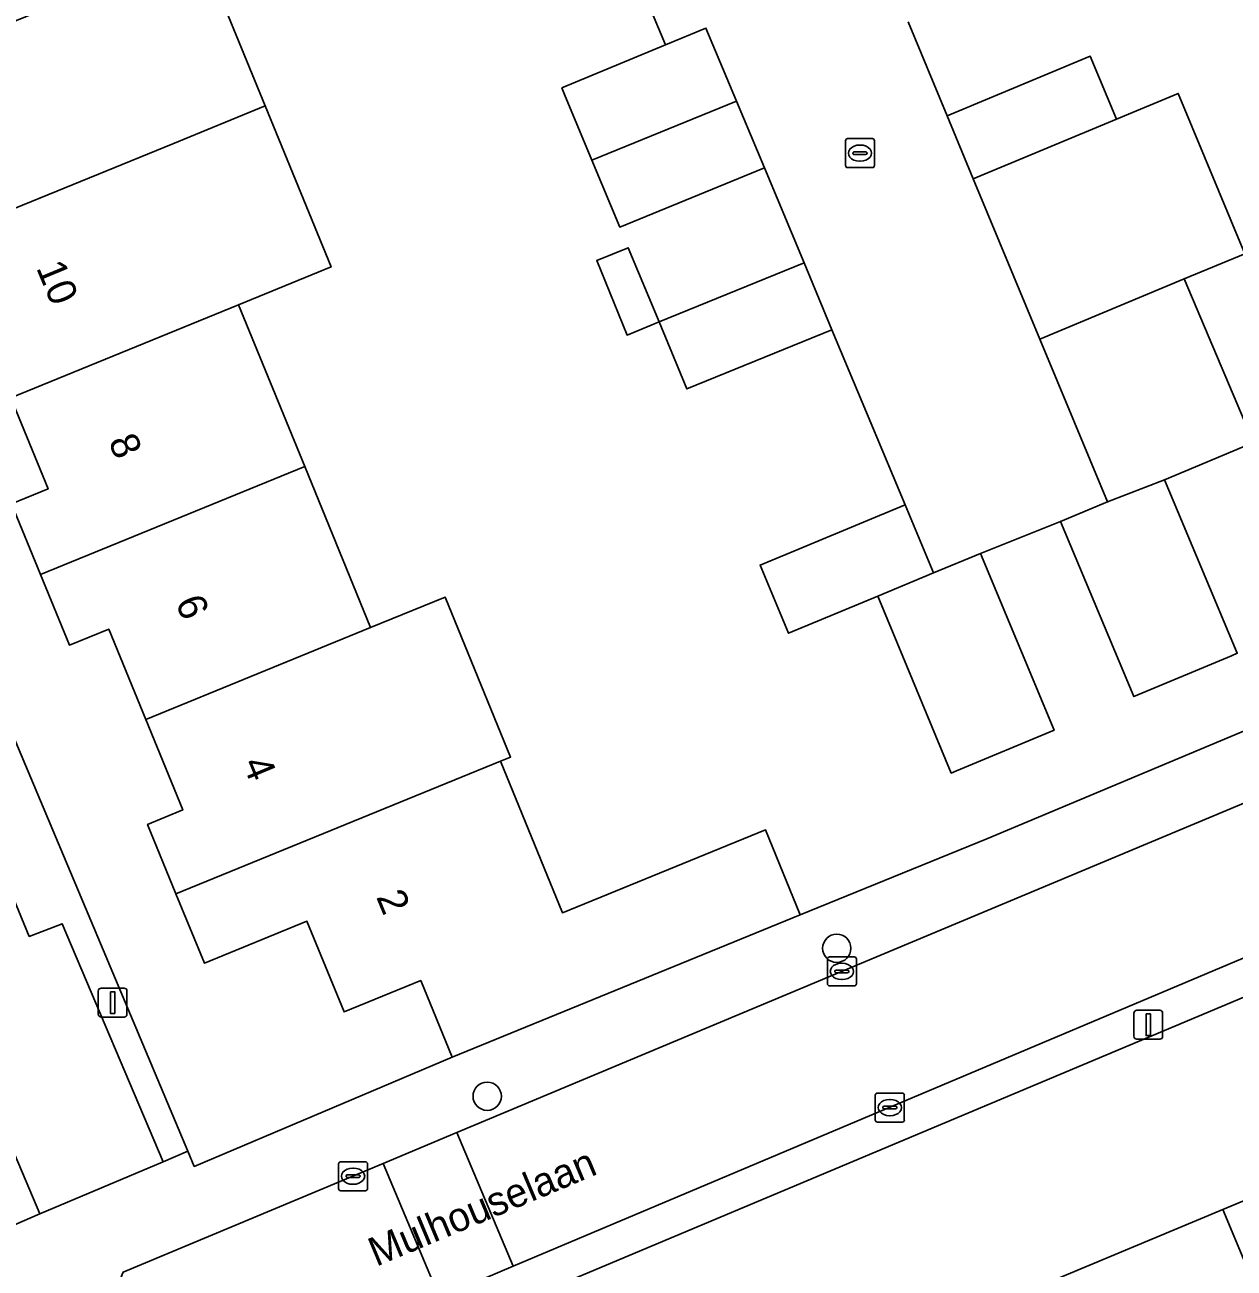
# Model space of a CAD drawing. Extents: x 157767 to 159172, y 387839 to 389425.
# Drawn here: x 158801.22 to 158842.93, y 388317.9 to 388360.79 of the extents above; entities that cross this region are included whole.
import ezdxf

# ---------------------------------------------------------------- set-up
doc = ezdxf.new("R2010")
doc.units = 0
for name, color, linetype in [('IMGEO_Boom', 7, 'Continuous'), ('IMGEO_Erf', 7, 'Continuous'), ('IMGEO_Kolk', 7, 'Continuous'), ('IMGEO_Lichtmast', 7, 'Continuous'), ('IMGEO_Muur', 7, 'Continuous'), ('IMGEO_Openbare_ruimte_label', 7, 'Continuous'), ('IMGEO_Pand', 7, 'Continuous'), ('IMGEO_Pand_nummerreeks', 7, 'Continuous'), ('IMGEO_Rijbaan_lokaal_open', 7, 'Continuous'), ('IMGEO_Voetpad_open', 7, 'Continuous')]:
    doc.layers.add(name, color=color, linetype=linetype)

msp = doc.modelspace()

# ---------------------------------------------------------------- linework, layer by layer
at = {"layer": 'IMGEO_Boom'}
for centre in [(158829.227, 388328.933), (158817.169, 388323.828)]:
    msp.add_circle(centre, 0.489, dxfattribs=at)
at = {"layer": 'IMGEO_Erf'}
for points in [[(158785.509, 388372.673), (158806.844, 388321.929), (158807.064, 388321.405), (158815.963, 388325.173), (158814.88, 388327.82), (158812.232, 388326.737), (158810.953, 388329.864), (158807.413, 388328.415), (158806.433, 388330.811), (158805.453, 388333.208), (158806.669, 388333.705), (158805.392, 388336.826), (158804.115, 388339.947), (158802.757, 388339.392), (158801.76, 388341.828), (158800.764, 388344.264), (158802.025, 388344.78), (158800.741, 388347.92)], [(158807.249, 388363.531), (158809.513, 388357.995), (158811.786, 388352.44), (158808.594, 388351.134), (158810.878, 388345.55), (158813.148, 388340.001), (158815.714, 388341.051), (158817.975, 388335.528), (158817.629, 388335.387), (158819.766, 388330.161), (158826.765, 388333.024), (158827.967, 388330.084), (158834.401, 388332.713), (158843.883, 388336.691)], [(158831.693, 388360.899), (158833.035, 388357.646), (158837.962, 388359.712), (158838.881, 388357.539), (158841.006, 388358.423), (158843.306, 388352.896), (158841.213, 388352.025), (158843.602, 388346.377), (158840.531, 388345.089), (158843.039, 388339.109), (158842.839, 388339.025), (158839.478, 388337.616), (158836.946, 388343.654), (158834.185, 388342.555), (158836.72, 388336.453), (158833.352, 388335.053), (158833.173, 388334.979), (158830.638, 388341.078), (158827.563, 388339.8), (158826.584, 388342.155), (158831.585, 388344.233), (158830.402, 388347.065), (158829.062, 388350.273), (158824.059, 388348.23), (158823.099, 388350.539), (158828.099, 388352.58), (158826.731, 388355.855), (158821.739, 388353.812), (158820.78, 388356.121), (158819.839, 388358.384), (158819.744, 388358.613), (158823.321, 388360.1), (158822.05, 388363.12)], [(158864.471, 388336.155), (158814.921, 388315.336), (158815.889, 388313.028), (158818.492, 388306.819), (158821.371, 388308.02), (158820.307, 388310.57), (158823.636, 388311.958), (158823.043, 388313.378), (158825.434, 388314.375), (158830.973, 388316.685), (158831.543, 388315.333), (158833.439, 388316.124), (158837.008, 388317.612), (158842.547, 388319.922), (158848.152, 388322.26)]]:
    msp.add_lwpolyline(points, dxfattribs=at)
msp.add_lwpolyline([(158823.099, 388350.539), (158821.997, 388350.089), (158820.949, 388352.655), (158822.036, 388353.098)], close=True, dxfattribs=at)
at = {"layer": 'IMGEO_Kolk'}
for p, q in [((158829.527, 388355.938), (158829.527, 388356.79)), ((158829.602, 388356.864), (158830.454, 388356.864)), ((158830.015, 388356.644), (158830.04, 388356.644)), ((158830.528, 388356.79), (158830.528, 388355.938)), ((158829.786, 388356.358), (158829.786, 388356.37)), ((158830.224, 388356.321), (158829.826, 388356.321)), ((158829.829, 388356.407), (158830.227, 388356.407)), ((158830.27, 388356.37), (158830.27, 388356.358)), ((158830.454, 388355.864), (158829.602, 388355.864)), ((158830.038, 388356.084), (158830.013, 388356.084)), ((158828.904, 388327.708), (158828.904, 388328.56)), ((158828.979, 388328.634), (158829.831, 388328.634)), ((158829.392, 388328.414), (158829.417, 388328.414)), ((158829.905, 388328.56), (158829.905, 388327.708)), ((158829.163, 388328.128), (158829.163, 388328.14)), ((158829.601, 388328.091), (158829.203, 388328.091)), ((158829.206, 388328.177), (158829.604, 388328.177)), ((158829.415, 388327.854), (158829.39, 388327.854)), ((158829.647, 388328.14), (158829.647, 388328.128)), ((158829.831, 388327.634), (158828.979, 388327.634)), ((158830.556, 388323.011), (158830.556, 388323.863)), ((158830.631, 388323.937), (158831.483, 388323.937)), ((158831.044, 388323.717), (158831.069, 388323.717)), ((158831.557, 388323.863), (158831.557, 388323.011)), ((158830.815, 388323.431), (158830.815, 388323.443)), ((158831.253, 388323.394), (158830.855, 388323.394)), ((158830.858, 388323.48), (158831.256, 388323.48)), ((158831.067, 388323.157), (158831.042, 388323.157)), ((158831.299, 388323.443), (158831.299, 388323.431)), ((158831.483, 388322.937), (158830.631, 388322.937)), ((158812.041, 388320.643), (158812.041, 388321.495)), ((158812.116, 388321.569), (158812.968, 388321.569)), ((158813.042, 388321.495), (158813.042, 388320.643)), ((158812.3, 388321.063), (158812.3, 388321.075)), ((158812.738, 388321.026), (158812.34, 388321.026)), ((158812.343, 388321.112), (158812.741, 388321.112)), ((158812.529, 388321.349), (158812.554, 388321.349)), ((158812.784, 388321.075), (158812.784, 388321.063)), ((158812.968, 388320.569), (158812.116, 388320.569)), ((158812.552, 388320.789), (158812.527, 388320.789))]:
    msp.add_line(p, q, dxfattribs=at)
for points in [[(158829.527, 388355.938), (158829.527, 388356.79)], [(158829.602, 388356.864), (158830.454, 388356.864)], [(158830.528, 388356.79), (158830.528, 388355.938)], [(158830.454, 388355.864), (158829.602, 388355.864)], [(158828.904, 388327.708), (158828.904, 388328.56)], [(158828.979, 388328.634), (158829.831, 388328.634)], [(158829.905, 388328.56), (158829.905, 388327.708)], [(158829.831, 388327.634), (158828.979, 388327.634)], [(158830.556, 388323.011), (158830.556, 388323.863)], [(158830.631, 388323.937), (158831.483, 388323.937)], [(158831.557, 388323.863), (158831.557, 388323.011)], [(158831.483, 388322.937), (158830.631, 388322.937)], [(158812.041, 388320.643), (158812.041, 388321.495)], [(158812.116, 388321.569), (158812.968, 388321.569)], [(158813.042, 388321.495), (158813.042, 388320.643)], [(158812.968, 388320.569), (158812.116, 388320.569)]]:
    msp.add_lwpolyline(points, dxfattribs=at)
for centre, radius, start, end in [((158829.604, 388356.788), 0.0765, 91.552, 178.448), ((158829.604, 388356.788), 0.0765, 91.552, 178.448), ((158830.452, 388356.788), 0.0765, 1.552, 88.448), ((158830.452, 388356.788), 0.0765, 1.552, 88.448), ((158829.826, 388356.367), 0.0403, 85.8775, 175.7526), ((158829.823, 388356.357), 0.0366, 178.938, 274.7102), ((158830.227, 388356.364), 0.043, 264.8664, 352.4533), ((158830.231, 388356.369), 0.0386, 1.7309, 96.639), ((158829.604, 388355.94), 0.0765, 181.552, 268.448), ((158829.604, 388355.94), 0.0765, 181.552, 268.448), ((158830.452, 388355.94), 0.0765, 271.552, 358.448), ((158830.452, 388355.94), 0.0765, 271.552, 358.448), ((158828.981, 388328.558), 0.0765, 91.552, 178.448), ((158828.981, 388328.558), 0.0765, 91.552, 178.448), ((158829.829, 388328.558), 0.0765, 1.552, 88.448), ((158829.829, 388328.558), 0.0765, 1.552, 88.448), ((158829.203, 388328.137), 0.0403, 85.8775, 175.7526), ((158829.2, 388328.127), 0.0366, 178.938, 274.7102), ((158829.604, 388328.134), 0.043, 264.8664, 352.4533), ((158829.608, 388328.139), 0.0386, 1.7309, 96.639), ((158828.981, 388327.71), 0.0765, 181.552, 268.448), ((158828.981, 388327.71), 0.0765, 181.552, 268.448), ((158829.829, 388327.71), 0.0765, 271.552, 358.448), ((158829.829, 388327.71), 0.0765, 271.552, 358.448), ((158830.633, 388323.861), 0.0765, 91.552, 178.448), ((158830.633, 388323.861), 0.0765, 91.552, 178.448), ((158831.481, 388323.861), 0.0765, 1.552, 88.448), ((158831.481, 388323.861), 0.0765, 1.552, 88.448), ((158830.855, 388323.44), 0.0403, 85.8775, 175.7526), ((158830.852, 388323.43), 0.0366, 178.938, 274.7102), ((158831.256, 388323.437), 0.043, 264.8664, 352.4533), ((158831.26, 388323.442), 0.0386, 1.7309, 96.639), ((158830.633, 388323.013), 0.0765, 181.552, 268.448), ((158830.633, 388323.013), 0.0765, 181.552, 268.448), ((158831.481, 388323.013), 0.0765, 271.552, 358.448), ((158831.481, 388323.013), 0.0765, 271.552, 358.448), ((158812.118, 388321.493), 0.0765, 91.552, 178.448), ((158812.118, 388321.493), 0.0765, 91.552, 178.448), ((158812.966, 388321.493), 0.0765, 1.552, 88.448), ((158812.966, 388321.493), 0.0765, 1.552, 88.448), ((158812.34, 388321.072), 0.0403, 85.8775, 175.7526), ((158812.337, 388321.062), 0.0366, 178.938, 274.7102), ((158812.741, 388321.069), 0.043, 264.8664, 352.4533), ((158812.745, 388321.074), 0.0386, 1.7309, 96.639), ((158812.118, 388320.645), 0.0765, 181.552, 268.448), ((158812.118, 388320.645), 0.0765, 181.552, 268.448), ((158812.966, 388320.645), 0.0765, 271.552, 358.448), ((158812.966, 388320.645), 0.0765, 271.552, 358.448)]:
    msp.add_arc(centre, radius, start, end, dxfattribs=at)
for centre, major_axis, ratio, start_param, end_param in [((158830.014, 388356.364), (-0.387, 0.002), 0.722429, 4.712389, 7.853982), ((158830.039, 388356.364), (-0.39, 0.002), 0.717154, 1.570796, 4.712389), ((158829.391, 388328.134), (-0.387, 0.002), 0.722429, 4.712389, 7.853982), ((158829.416, 388328.134), (-0.39, 0.002), 0.717154, 1.570796, 4.712389), ((158831.043, 388323.437), (-0.387, 0.002), 0.722429, 4.712389, 7.853982), ((158831.068, 388323.437), (-0.39, 0.002), 0.717154, 1.570796, 4.712389), ((158812.528, 388321.069), (-0.387, 0.002), 0.722429, 4.712389, 7.853982), ((158812.553, 388321.069), (-0.39, 0.002), 0.717154, 1.570796, 4.712389)]:
    msp.add_ellipse(centre, major_axis=major_axis, ratio=ratio, start_param=start_param, end_param=end_param, dxfattribs=at)
at = {"layer": 'IMGEO_Lichtmast'}
for p, q in [((158803.753, 388326.658), (158803.753, 388327.458)), ((158803.753, 388327.458), (158803.753, 388326.658)), ((158803.853, 388327.558), (158804.643, 388327.558)), ((158804.643, 388327.558), (158803.853, 388327.558)), ((158804.743, 388327.458), (158804.743, 388326.658)), ((158804.743, 388326.658), (158804.743, 388327.458)), ((158804.643, 388326.558), (158803.853, 388326.558)), ((158803.853, 388326.558), (158804.643, 388326.558)), ((158839.476, 388325.895), (158839.476, 388326.695)), ((158839.476, 388326.695), (158839.476, 388325.895)), ((158839.576, 388326.795), (158840.366, 388326.795)), ((158840.366, 388326.795), (158839.576, 388326.795)), ((158840.466, 388326.695), (158840.466, 388325.895)), ((158840.466, 388325.895), (158840.466, 388326.695)), ((158840.366, 388325.795), (158839.576, 388325.795)), ((158839.576, 388325.795), (158840.366, 388325.795))]:
    msp.add_line(p, q, dxfattribs=at)
for points in [[(158804.173, 388327.433), (158804.323, 388327.433), (158804.323, 388326.683), (158804.173, 388326.683), (158804.173, 388327.433)], [(158839.896, 388326.67), (158840.046, 388326.67), (158840.046, 388325.92), (158839.896, 388325.92), (158839.896, 388326.67)]]:
    msp.add_lwpolyline(points, dxfattribs=at)
for centre, start, end in [((158803.853, 388327.458), 90, 180), ((158803.853, 388327.458), 90, 180), ((158804.643, 388327.458), 0, 90), ((158804.643, 388327.458), 360, 90), ((158803.853, 388326.658), 180, 270), ((158803.853, 388326.658), 180, 270), ((158804.643, 388326.658), 270, 0), ((158804.643, 388326.658), 270, 0), ((158839.576, 388326.695), 90, 180), ((158839.576, 388326.695), 90, 180), ((158840.366, 388326.695), 0, 90), ((158840.366, 388326.695), 360, 90), ((158839.576, 388325.895), 180, 270), ((158839.576, 388325.895), 180, 270), ((158840.366, 388325.895), 270, 0), ((158840.366, 388325.895), 270, 0)]:
    msp.add_arc(centre, 0.1, start, end, dxfattribs=at)
at = {"layer": 'IMGEO_Muur'}
msp.add_lwpolyline([(158834.401, 388332.713), (158827.967, 388330.084)], dxfattribs=at)
at = {"layer": 'IMGEO_Pand'}
for points in [[(158809.513, 388357.995), (158807.249, 388363.531), (158804.057, 388362.225), (158796.105, 388358.972), (158797.381, 388355.854), (158796.14, 388355.346), (158797.128, 388352.931), (158806.321, 388356.69)], [(158824.716, 388360.68), (158823.321, 388360.1), (158819.744, 388358.613), (158819.839, 388358.384), (158820.78, 388356.121), (158825.768, 388358.162)], [(158838.881, 388357.539), (158837.962, 388359.712), (158833.035, 388357.646), (158833.934, 388355.48)], [(158838.881, 388357.539), (158833.934, 388355.48), (158836.23, 388349.951), (158841.213, 388352.025), (158843.306, 388352.896), (158841.006, 388358.423)], [(158811.786, 388352.44), (158809.513, 388357.995), (158806.321, 388356.69), (158797.128, 388352.931), (158798.117, 388350.514), (158799.456, 388351.061), (158800.741, 388347.92), (158808.594, 388351.134)], [(158825.768, 388358.162), (158820.78, 388356.121), (158821.739, 388353.812), (158826.731, 388355.855)], [(158822.036, 388353.098), (158820.949, 388352.655), (158821.997, 388350.089), (158823.099, 388350.539)], [(158828.099, 388352.58), (158823.099, 388350.539), (158824.059, 388348.23), (158829.062, 388350.273)], [(158838.563, 388344.333), (158840.531, 388345.089), (158843.602, 388346.377), (158841.213, 388352.025), (158836.23, 388349.951)], [(158801.76, 388341.828), (158810.878, 388345.55), (158808.594, 388351.134), (158800.741, 388347.92), (158802.025, 388344.78), (158800.764, 388344.264)], [(158805.392, 388336.826), (158813.148, 388340.001), (158810.878, 388345.55), (158801.76, 388341.828), (158802.757, 388339.392), (158804.115, 388339.947)], [(158838.563, 388344.333), (158836.946, 388343.654), (158839.478, 388337.616), (158842.839, 388339.025), (158843.039, 388339.109), (158840.531, 388345.089)], [(158832.566, 388341.883), (158831.585, 388344.233), (158826.584, 388342.155), (158827.563, 388339.8), (158830.638, 388341.078)], [(158830.638, 388341.078), (158833.173, 388334.979), (158833.352, 388335.053), (158836.72, 388336.453), (158834.185, 388342.555), (158832.566, 388341.883)], [(158817.629, 388335.387), (158817.975, 388335.528), (158815.714, 388341.051), (158813.148, 388340.001), (158805.392, 388336.826), (158806.669, 388333.705), (158805.453, 388333.208), (158806.433, 388330.811)], [(158817.629, 388335.387), (158806.433, 388330.811), (158807.413, 388328.415), (158810.953, 388329.864), (158812.232, 388326.737), (158814.88, 388327.82), (158815.963, 388325.173), (158827.967, 388330.084), (158826.765, 388333.024), (158819.766, 388330.161)], [(158848.152, 388322.26), (158842.547, 388319.922), (158845.807, 388312.104), (158846.983, 388309.285), (158852.639, 388311.644), (158851.45, 388314.457)], [(158837.008, 388317.612), (158840.268, 388309.794), (158845.807, 388312.104), (158842.547, 388319.922)]]:
    msp.add_lwpolyline(points, close=True, dxfattribs=at)
at = {"layer": 'IMGEO_Rijbaan_lokaal_open'}
for points in [[(158877.15, 388348.079), (158876.369, 388349.934), (158868.934, 388367.603), (158868.903, 388367.676), (158861.255, 388385.851), (158860.95, 388386.576), (158856.353, 388384.641), (158870.521, 388351.022), (158871.751, 388348.104), (158870.725, 388345.429), (158867.141, 388343.929), (158844.805, 388334.58), (158816.122, 388322.575), (158818.069, 388317.962), (158863.926, 388337.315), (158866.837, 388338.544), (158869.266, 388337.403), (158873.925, 388339.494)], [(158799.618, 388333.569), (158796.487, 388332.254), (158800.511, 388322.678), (158801.733, 388319.769), (158805.996, 388321.57), (158802.509, 388329.778), (158801.373, 388329.344)], [(158816.122, 388322.575), (158813.576, 388321.51), (158815.526, 388316.889), (158818.069, 388317.962)], [(158810.454, 388314.748), (158813.477, 388316.024), (158815.526, 388316.889), (158813.576, 388321.51), (158804.615, 388317.759), (158802.653, 388313.097), (158799.001, 388311.562), (158790.672, 388308.062), (158792.566, 388303.558), (158808.633, 388310.253)]]:
    msp.add_lwpolyline(points, close=True, dxfattribs=at)
msp.add_lwpolyline([(158822.05, 388363.12), (158823.321, 388360.1), (158824.716, 388360.68), (158825.768, 388358.162), (158826.731, 388355.855), (158828.099, 388352.58), (158829.062, 388350.273), (158830.402, 388347.065), (158831.585, 388344.233), (158832.566, 388341.883), (158834.185, 388342.555), (158836.946, 388343.654), (158838.563, 388344.333), (158836.23, 388349.951), (158833.934, 388355.48), (158833.035, 388357.646), (158831.693, 388360.899)], dxfattribs=at)
at = {"layer": 'IMGEO_Voetpad_open'}
for points in [[(158781.337, 388367.079), (158780.229, 388368.44), (158778.964, 388367.459), (158754.157, 388399.431), (158755.098, 388400.032), (158751.375, 388409.071), (158750.127, 388408.557), (158748.836, 388411.691), (158750.084, 388412.205), (158745.844, 388422.499), (158744.718, 388422.094), (158739.603, 388434.265), (158735.611, 388432.621), (158739.457, 388431.617), (158752.962, 388398.852), (158780.121, 388363.627), (158799.001, 388318.586), (158801.733, 388319.769), (158800.511, 388322.678), (158798.951, 388322.019), (158791.263, 388340.314), (158787.487, 388349.416), (158788.572, 388349.851)], [(158864.471, 388336.155), (158863.926, 388337.315), (158818.069, 388317.962), (158815.526, 388316.889), (158813.477, 388316.024), (158814.962, 388312.597), (158815.889, 388313.028), (158814.921, 388315.336)]]:
    msp.add_lwpolyline(points, close=True, dxfattribs=at)
for points in [[(158784.665, 388372.326), (158786.102, 388368.973), (158795.907, 388345.665), (158794.788, 388345.194), (158798.555, 388336.128), (158799.618, 388333.569), (158801.373, 388329.344), (158802.509, 388329.778), (158805.996, 388321.57), (158806.844, 388321.929), (158785.509, 388372.673)], [(158843.883, 388336.691), (158834.401, 388332.713), (158827.967, 388330.084), (158815.963, 388325.173), (158807.064, 388321.405), (158806.844, 388321.929), (158805.996, 388321.57), (158801.733, 388319.769), (158799.001, 388318.586), (158800.615, 388314.735), (158790.731, 388310.544), (158776.874, 388304.667), (158775.86, 388306.316), (158772.82, 388304.412), (158769.723, 388302.493), (158766.747, 388300.629), (158767.897, 388298.834), (158760.411, 388294.168), (158750.798, 388288.175), (158749.448, 388287.325), (158749.911, 388286.877), (158751.147, 388287.661), (158764.27, 388295.985), (158770.767, 388299.573)], [(158804.615, 388317.759), (158813.576, 388321.51), (158816.122, 388322.575), (158844.805, 388334.58)]]:
    msp.add_lwpolyline(points, dxfattribs=at)

# ---------------------------------------------------------------- texts
at = {"layer": 'IMGEO_Openbare_ruimte_label'}
msp.add_text('Mulhouselaan', height=1, rotation=22.7169, dxfattribs=at).set_placement((158813.341, 388317.941))
at = {"layer": 'IMGEO_Pand_nummerreeks'}
for s, rotation, p in [('10', 292.5858, (158801.602, 388352.411)), ('8', 292.5832, (158804.091, 388346.426)), ('6', 292.5832, (158806.402, 388340.87)), ('4', 292.5858, (158808.714, 388335.311)), ('2', 292.2455, (158813.331, 388330.707))]:
    msp.add_text(s, height=1, rotation=rotation, dxfattribs=at).set_placement(p)

doc.saveas('drawing.dxf')
